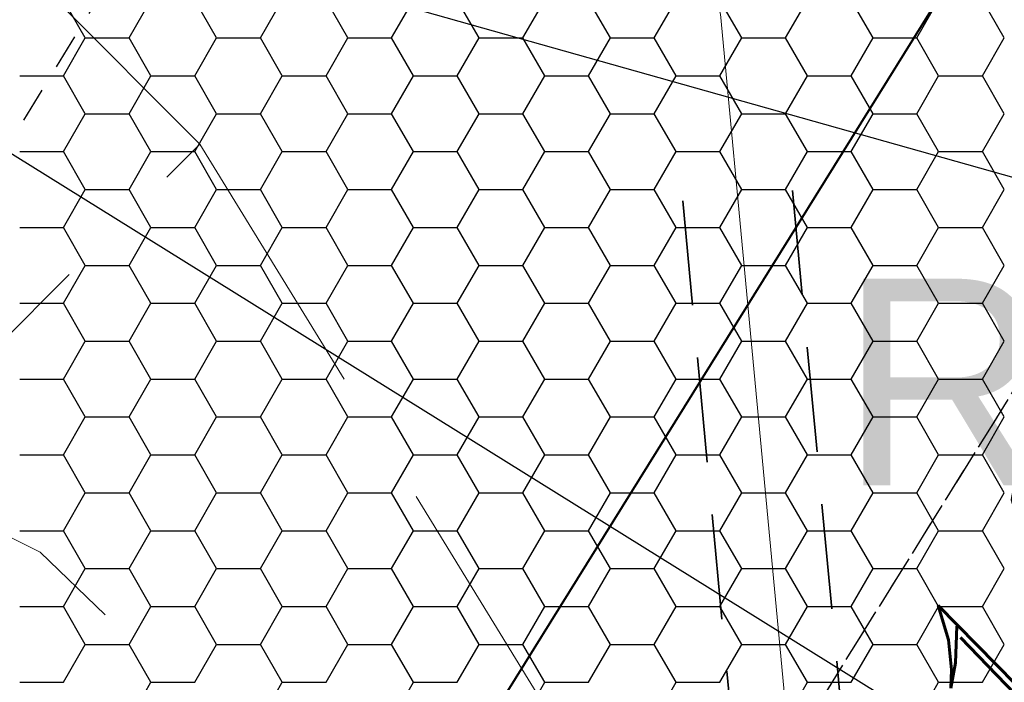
# Model space of a CAD drawing. Extents: x 4615668 to 9294084, y 5325188 to 10688993.
# Tile 617 of 656: x 4651583.16 to 4651586.73, y 5338724.44 to 5338726.84. Entities that reach past the tile are written whole.
import ezdxf

# ---------------------------------------------------------------- set-up
doc = ezdxf.new("R2010")
doc.units = 0
doc.header["$MEASUREMENT"] = 0
for name, pattern in [('DASHED', [19.05, 12.7, -6.35]), ('KTCR', [1.5, 1, -0.5]), ('l423_500', [2, 1.5, -0.5])]:
    doc.linetypes.add(name, pattern=pattern)
for name, color, linetype, lineweight in [('!0017A_GR_DR_WYMPROJ', 1, 'Continuous', 30), ('chodnik', 7, 'l423_500', 13), ('pkt_wys', 7, 'Continuous', 13), ('PROJEKTOWANA_WODA', 150, 'Continuous', 40), ('t', 7, 'Continuous', 13), ('Wymiar', 7, 'Continuous', 9)]:
    doc.layers.add(name, color=color, linetype=linetype, lineweight=lineweight)
for name, color, linetype in [('1', 7, 'Continuous'), ('_bloki_instalacje_elektryczne', 102, 'Continuous'), ('DIM', 7, 'Continuous')]:
    doc.layers.add(name, color=color, linetype=linetype)
doc.styles.get("Standard").update_dxf_attribs({"font": 'txt.shx'})
doc.styles.add('Style-ITALIC_1250', font='ITALIC_1250.shx')
doc.styles.add('STYLE2', font='arial.ttf')
doc.dimstyles.new('1-500', dxfattribs={"dimtxt": 1, "dimasz": 0.5, "dimexe": 0.18, "dimexo": 0.0625, "dimgap": 0.3, "dimtad": 1, "dimzin": 0, "dimdsep": 46, "dimtxsty": 'STYLE2', "dimblk": 'DOT', "dimcen": 0.09, "dimadec": 0, "dimazin": 0, "dimtfac": 1, "dimtmove": 0, "dimatfit": 0, "dimldrblk": 'DOT', "dimfxl": 0, "dimtolj": 1, "dimtzin": 0, "dimarcsym": 0})

# ---------------------------------------------------------------- blocks, each defined once
blk = doc.blocks.new('G$C30F5686F')
at = {"layer": '1', "linetype": 'DASHED', "lineweight": 30, "ltscale": 0.01}
blk.add_line((5.3806, 14.9597), (3.2978, 11.5523), dxfattribs=at)
at = {"layer": '1', "color": 254, "linetype": 'Continuous', "lineweight": 30, "ltscale": 0.01, "transparency": 33554528}
for p, q in [((4.8283, 13.9874), (4.7489, 14.1249)), ((4.9871, 13.9874), (5.0664, 14.1249)), ((5.3046, 13.9874), (5.2252, 14.1249)), ((5.4633, 13.9874), (5.5427, 14.1249)), ((5.7808, 13.9874), (5.7014, 14.1249)), ((5.9396, 13.9874), (6.0189, 14.1249)), ((6.2571, 13.9874), (6.1777, 14.1249)), ((6.4158, 13.9874), (6.4952, 14.1249)), ((6.7333, 13.9874), (6.6539, 14.1249)), ((6.8921, 13.9874), (6.9714, 14.1249)), ((7.2096, 13.9874), (7.1302, 14.1249)), ((7.3683, 13.9874), (7.4477, 14.1249)), ((7.6858, 13.9874), (7.6064, 14.1249)), ((7.8446, 13.9874), (7.9239, 14.1249)), ((8.1621, 13.9874), (8.0827, 14.1249)), ((4.7489, 13.8499), (4.8283, 13.9874)), ((4.8283, 13.9874), (4.9871, 13.9874)), ((5.0664, 13.8499), (4.9871, 13.9874)), ((5.2252, 13.8499), (5.3046, 13.9874)), ((5.3046, 13.9874), (5.4633, 13.9874)), ((5.5427, 13.8499), (5.4633, 13.9874)), ((5.7014, 13.8499), (5.7808, 13.9874)), ((5.7808, 13.9874), (5.9396, 13.9874)), ((6.0189, 13.8499), (5.9396, 13.9874)), ((6.1777, 13.8499), (6.2571, 13.9874)), ((6.2571, 13.9874), (6.4158, 13.9874)), ((6.4952, 13.8499), (6.4158, 13.9874)), ((6.6539, 13.8499), (6.7333, 13.9874)), ((6.7333, 13.9874), (6.8921, 13.9874)), ((6.9714, 13.8499), (6.8921, 13.9874)), ((7.1302, 13.8499), (7.2096, 13.9874)), ((7.2096, 13.9874), (7.3683, 13.9874)), ((7.4477, 13.8499), (7.3683, 13.9874)), ((7.6064, 13.8499), (7.6858, 13.9874)), ((7.6858, 13.9874), (7.8446, 13.9874)), ((7.9239, 13.8499), (7.8446, 13.9874)), ((8.0827, 13.8499), (8.1621, 13.9874)), ((4.5902, 13.8499), (4.7489, 13.8499)), ((4.8283, 13.7125), (4.7489, 13.8499)), ((4.9871, 13.7125), (5.0664, 13.8499)), ((5.0664, 13.8499), (5.2252, 13.8499)), ((5.3046, 13.7125), (5.2252, 13.8499)), ((5.4633, 13.7125), (5.5427, 13.8499)), ((5.5427, 13.8499), (5.7014, 13.8499)), ((5.7808, 13.7125), (5.7014, 13.8499)), ((5.9396, 13.7125), (6.0189, 13.8499)), ((6.0189, 13.8499), (6.1777, 13.8499)), ((6.2571, 13.7125), (6.1777, 13.8499)), ((6.4158, 13.7125), (6.4952, 13.8499)), ((6.4952, 13.8499), (6.6539, 13.8499)), ((6.7333, 13.7125), (6.6539, 13.8499)), ((6.8921, 13.7125), (6.9714, 13.8499)), ((6.9714, 13.8499), (7.1302, 13.8499)), ((7.2096, 13.7125), (7.1302, 13.8499)), ((7.3683, 13.7125), (7.4477, 13.8499)), ((7.4477, 13.8499), (7.6064, 13.8499)), ((7.6858, 13.7125), (7.6064, 13.8499)), ((7.8446, 13.7125), (7.9239, 13.8499)), ((7.9239, 13.8499), (8.0827, 13.8499)), ((8.1621, 13.7125), (8.0827, 13.8499)), ((4.7489, 13.575), (4.8283, 13.7125)), ((4.8283, 13.7125), (4.9871, 13.7125)), ((5.0664, 13.575), (4.9871, 13.7125)), ((5.2252, 13.575), (5.3046, 13.7125)), ((5.3046, 13.7125), (5.4633, 13.7125)), ((5.5427, 13.575), (5.4633, 13.7125)), ((5.7014, 13.575), (5.7808, 13.7125)), ((5.7808, 13.7125), (5.9396, 13.7125)), ((6.0189, 13.575), (5.9396, 13.7125)), ((6.1777, 13.575), (6.2571, 13.7125)), ((6.2571, 13.7125), (6.4158, 13.7125)), ((6.4952, 13.575), (6.4158, 13.7125)), ((6.6539, 13.575), (6.7333, 13.7125)), ((6.7333, 13.7125), (6.8921, 13.7125)), ((6.9714, 13.575), (6.8921, 13.7125)), ((7.1302, 13.575), (7.2096, 13.7125)), ((7.2096, 13.7125), (7.3683, 13.7125)), ((7.4477, 13.575), (7.3683, 13.7125)), ((7.6064, 13.575), (7.6858, 13.7125)), ((7.6858, 13.7125), (7.8446, 13.7125)), ((7.9239, 13.575), (7.8446, 13.7125)), ((8.0827, 13.575), (8.1621, 13.7125)), ((4.5902, 13.575), (4.7489, 13.575)), ((4.8283, 13.4375), (4.7489, 13.575)), ((4.9871, 13.4375), (5.0664, 13.575)), ((5.0664, 13.575), (5.2252, 13.575)), ((5.3046, 13.4375), (5.2252, 13.575)), ((5.4633, 13.4375), (5.5427, 13.575)), ((5.5427, 13.575), (5.7014, 13.575)), ((5.7808, 13.4375), (5.7014, 13.575)), ((5.9396, 13.4375), (6.0189, 13.575)), ((6.0189, 13.575), (6.1777, 13.575)), ((6.2571, 13.4375), (6.1777, 13.575)), ((6.4158, 13.4375), (6.4952, 13.575)), ((6.4952, 13.575), (6.6539, 13.575)), ((6.7333, 13.4375), (6.6539, 13.575)), ((6.8921, 13.4375), (6.9714, 13.575)), ((6.9714, 13.575), (7.1302, 13.575)), ((7.2096, 13.4375), (7.1302, 13.575)), ((7.3683, 13.4375), (7.4477, 13.575)), ((7.4477, 13.575), (7.6064, 13.575)), ((7.6858, 13.4375), (7.6064, 13.575)), ((7.8446, 13.4375), (7.9239, 13.575)), ((7.9239, 13.575), (8.0827, 13.575)), ((8.1621, 13.4375), (8.0827, 13.575)), ((4.7489, 13.3), (4.8283, 13.4375)), ((4.8283, 13.4375), (4.9871, 13.4375)), ((5.0664, 13.3), (4.9871, 13.4375)), ((5.2252, 13.3), (5.3046, 13.4375)), ((5.3046, 13.4375), (5.4633, 13.4375)), ((5.5427, 13.3), (5.4633, 13.4375)), ((5.7014, 13.3), (5.7808, 13.4375)), ((5.7808, 13.4375), (5.9396, 13.4375)), ((6.0189, 13.3), (5.9396, 13.4375)), ((6.1777, 13.3), (6.2571, 13.4375)), ((6.2571, 13.4375), (6.4158, 13.4375)), ((6.4952, 13.3), (6.4158, 13.4375)), ((6.6539, 13.3), (6.7333, 13.4375)), ((6.7333, 13.4375), (6.8921, 13.4375)), ((6.9714, 13.3), (6.8921, 13.4375)), ((7.1302, 13.3), (7.2096, 13.4375)), ((7.2096, 13.4375), (7.3683, 13.4375)), ((7.4477, 13.3), (7.3683, 13.4375)), ((7.6064, 13.3), (7.6858, 13.4375)), ((7.6858, 13.4375), (7.8446, 13.4375)), ((7.9239, 13.3), (7.8446, 13.4375)), ((8.0827, 13.3), (8.1621, 13.4375)), ((4.5902, 13.3), (4.7489, 13.3)), ((4.8283, 13.1625), (4.7489, 13.3)), ((4.9871, 13.1625), (5.0664, 13.3)), ((5.0664, 13.3), (5.2252, 13.3)), ((5.3046, 13.1625), (5.2252, 13.3)), ((5.4633, 13.1625), (5.5427, 13.3)), ((5.5427, 13.3), (5.7014, 13.3)), ((5.7808, 13.1625), (5.7014, 13.3)), ((5.9396, 13.1625), (6.0189, 13.3)), ((6.0189, 13.3), (6.1777, 13.3)), ((6.2571, 13.1625), (6.1777, 13.3)), ((6.4158, 13.1625), (6.4952, 13.3)), ((6.4952, 13.3), (6.6539, 13.3)), ((6.7333, 13.1625), (6.6539, 13.3)), ((6.8921, 13.1625), (6.9714, 13.3)), ((6.9714, 13.3), (7.1302, 13.3)), ((7.2096, 13.1625), (7.1302, 13.3)), ((7.3683, 13.1625), (7.4477, 13.3)), ((7.4477, 13.3), (7.6064, 13.3)), ((7.6858, 13.1625), (7.6064, 13.3)), ((7.8446, 13.1625), (7.9239, 13.3)), ((7.9239, 13.3), (8.0827, 13.3)), ((8.1621, 13.1625), (8.0827, 13.3)), ((4.7489, 13.0251), (4.8283, 13.1625)), ((4.8283, 13.1625), (4.9871, 13.1625)), ((5.0664, 13.0251), (4.9871, 13.1625)), ((5.2252, 13.0251), (5.3046, 13.1625)), ((5.3046, 13.1625), (5.4633, 13.1625)), ((5.5427, 13.0251), (5.4633, 13.1625)), ((5.7014, 13.0251), (5.7808, 13.1625)), ((5.7808, 13.1625), (5.9396, 13.1625)), ((6.0189, 13.0251), (5.9396, 13.1625)), ((6.1777, 13.0251), (6.2571, 13.1625)), ((6.2571, 13.1625), (6.4158, 13.1625)), ((6.4952, 13.0251), (6.4158, 13.1625)), ((6.6539, 13.0251), (6.7333, 13.1625)), ((6.7333, 13.1625), (6.8921, 13.1625)), ((6.9714, 13.0251), (6.8921, 13.1625)), ((7.1302, 13.0251), (7.2096, 13.1625)), ((7.2096, 13.1625), (7.3683, 13.1625)), ((7.4477, 13.0251), (7.3683, 13.1625)), ((7.6064, 13.0251), (7.6858, 13.1625)), ((7.6858, 13.1625), (7.8446, 13.1625)), ((7.9239, 13.0251), (7.8446, 13.1625)), ((8.0827, 13.0251), (8.1621, 13.1625)), ((4.5902, 13.0251), (4.7489, 13.0251)), ((4.8283, 12.8876), (4.7489, 13.0251)), ((4.9871, 12.8876), (5.0664, 13.0251)), ((5.0664, 13.0251), (5.2252, 13.0251)), ((5.3046, 12.8876), (5.2252, 13.0251)), ((5.4633, 12.8876), (5.5427, 13.0251)), ((5.5427, 13.0251), (5.7014, 13.0251)), ((5.7808, 12.8876), (5.7014, 13.0251)), ((5.9396, 12.8876), (6.0189, 13.0251)), ((6.0189, 13.0251), (6.1777, 13.0251)), ((6.2571, 12.8876), (6.1777, 13.0251)), ((6.4158, 12.8876), (6.4952, 13.0251)), ((6.4952, 13.0251), (6.6539, 13.0251)), ((6.7333, 12.8876), (6.6539, 13.0251)), ((6.8921, 12.8876), (6.9714, 13.0251)), ((6.9714, 13.0251), (7.1302, 13.0251)), ((7.2096, 12.8876), (7.1302, 13.0251)), ((7.3683, 12.8876), (7.4477, 13.0251)), ((7.4477, 13.0251), (7.6064, 13.0251)), ((7.6858, 12.8876), (7.6064, 13.0251)), ((7.8446, 12.8876), (7.9239, 13.0251)), ((7.9239, 13.0251), (8.0827, 13.0251)), ((8.1621, 12.8876), (8.0827, 13.0251)), ((4.7489, 12.7501), (4.8283, 12.8876)), ((4.8283, 12.8876), (4.9871, 12.8876)), ((5.0664, 12.7501), (4.9871, 12.8876)), ((5.2252, 12.7501), (5.3046, 12.8876)), ((5.3046, 12.8876), (5.4633, 12.8876)), ((5.5427, 12.7501), (5.4633, 12.8876)), ((5.7014, 12.7501), (5.7808, 12.8876)), ((5.7808, 12.8876), (5.9396, 12.8876)), ((6.0189, 12.7501), (5.9396, 12.8876)), ((6.1777, 12.7501), (6.2571, 12.8876)), ((6.2571, 12.8876), (6.4158, 12.8876)), ((6.4952, 12.7501), (6.4158, 12.8876)), ((6.6539, 12.7501), (6.7333, 12.8876)), ((6.7333, 12.8876), (6.8921, 12.8876)), ((6.9714, 12.7501), (6.8921, 12.8876)), ((7.1302, 12.7501), (7.2096, 12.8876)), ((7.2096, 12.8876), (7.3683, 12.8876)), ((7.4477, 12.7501), (7.3683, 12.8876)), ((7.6064, 12.7501), (7.6858, 12.8876)), ((7.6858, 12.8876), (7.8446, 12.8876)), ((7.9239, 12.7501), (7.8446, 12.8876)), ((8.0827, 12.7501), (8.1621, 12.8876)), ((4.5902, 12.7501), (4.7489, 12.7501)), ((4.8283, 12.6126), (4.7489, 12.7501)), ((4.9871, 12.6126), (5.0664, 12.7501)), ((5.0664, 12.7501), (5.2252, 12.7501)), ((5.3046, 12.6126), (5.2252, 12.7501)), ((5.4633, 12.6126), (5.5427, 12.7501)), ((5.5427, 12.7501), (5.7014, 12.7501)), ((5.7808, 12.6126), (5.7014, 12.7501)), ((5.9396, 12.6126), (6.0189, 12.7501)), ((6.0189, 12.7501), (6.1777, 12.7501)), ((6.2571, 12.6126), (6.1777, 12.7501)), ((6.4158, 12.6126), (6.4952, 12.7501)), ((6.4952, 12.7501), (6.6539, 12.7501)), ((6.7333, 12.6126), (6.6539, 12.7501)), ((6.8921, 12.6126), (6.9714, 12.7501)), ((6.9714, 12.7501), (7.1302, 12.7501)), ((7.2096, 12.6126), (7.1302, 12.7501)), ((7.3683, 12.6126), (7.4477, 12.7501)), ((7.4477, 12.7501), (7.6064, 12.7501)), ((7.6858, 12.6126), (7.6064, 12.7501)), ((7.8446, 12.6126), (7.9239, 12.7501)), ((7.9239, 12.7501), (8.0827, 12.7501)), ((8.1621, 12.6126), (8.0827, 12.7501)), ((4.7489, 12.4751), (4.8283, 12.6126)), ((4.8283, 12.6126), (4.9871, 12.6126)), ((5.0664, 12.4751), (4.9871, 12.6126)), ((5.2252, 12.4751), (5.3046, 12.6126)), ((5.3046, 12.6126), (5.4633, 12.6126)), ((5.5427, 12.4751), (5.4633, 12.6126)), ((5.7014, 12.4751), (5.7808, 12.6126)), ((5.7808, 12.6126), (5.9396, 12.6126)), ((6.0189, 12.4751), (5.9396, 12.6126)), ((6.1777, 12.4751), (6.2571, 12.6126)), ((6.2571, 12.6126), (6.4158, 12.6126)), ((6.4952, 12.4751), (6.4158, 12.6126)), ((6.6539, 12.4751), (6.7333, 12.6126)), ((6.7333, 12.6126), (6.8921, 12.6126)), ((6.9714, 12.4751), (6.8921, 12.6126)), ((7.1302, 12.4751), (7.2096, 12.6126)), ((7.2096, 12.6126), (7.3683, 12.6126)), ((7.4477, 12.4751), (7.3683, 12.6126)), ((7.6064, 12.4751), (7.6858, 12.6126)), ((7.6858, 12.6126), (7.8446, 12.6126)), ((7.9239, 12.4751), (7.8446, 12.6126)), ((8.0827, 12.4751), (8.1621, 12.6126)), ((4.5902, 12.4751), (4.7489, 12.4751)), ((4.8283, 12.3376), (4.7489, 12.4751)), ((4.9871, 12.3376), (5.0664, 12.4751)), ((5.0664, 12.4751), (5.2252, 12.4751)), ((5.3046, 12.3376), (5.2252, 12.4751)), ((5.4633, 12.3376), (5.5427, 12.4751)), ((5.5427, 12.4751), (5.7014, 12.4751)), ((5.7808, 12.3376), (5.7014, 12.4751)), ((5.9396, 12.3376), (6.0189, 12.4751)), ((6.0189, 12.4751), (6.1777, 12.4751)), ((6.2571, 12.3376), (6.1777, 12.4751)), ((6.4158, 12.3376), (6.4952, 12.4751)), ((6.4952, 12.4751), (6.6539, 12.4751)), ((6.7333, 12.3376), (6.6539, 12.4751)), ((6.8921, 12.3376), (6.9714, 12.4751)), ((6.9714, 12.4751), (7.1302, 12.4751)), ((7.2096, 12.3376), (7.1302, 12.4751)), ((7.3683, 12.3376), (7.4477, 12.4751)), ((7.4477, 12.4751), (7.6064, 12.4751)), ((7.6858, 12.3376), (7.6064, 12.4751)), ((7.8446, 12.3376), (7.9239, 12.4751)), ((7.9239, 12.4751), (8.0827, 12.4751)), ((8.1621, 12.3376), (8.0827, 12.4751)), ((4.7489, 12.2002), (4.8283, 12.3376)), ((4.8283, 12.3376), (4.9871, 12.3376)), ((5.0664, 12.2002), (4.9871, 12.3376)), ((5.2252, 12.2002), (5.3046, 12.3376)), ((5.3046, 12.3376), (5.4633, 12.3376)), ((5.5427, 12.2002), (5.4633, 12.3376)), ((5.7014, 12.2002), (5.7808, 12.3376)), ((5.7808, 12.3376), (5.9396, 12.3376)), ((6.0189, 12.2002), (5.9396, 12.3376)), ((6.1777, 12.2002), (6.2571, 12.3376)), ((6.2571, 12.3376), (6.4158, 12.3376)), ((6.4952, 12.2002), (6.4158, 12.3376)), ((6.6539, 12.2002), (6.7333, 12.3376)), ((6.7333, 12.3376), (6.8921, 12.3376)), ((6.9714, 12.2002), (6.8921, 12.3376)), ((7.1302, 12.2002), (7.2096, 12.3376)), ((7.2096, 12.3376), (7.3683, 12.3376)), ((7.4477, 12.2002), (7.3683, 12.3376)), ((7.6064, 12.2002), (7.6858, 12.3376)), ((7.6858, 12.3376), (7.8446, 12.3376)), ((7.9239, 12.2002), (7.8446, 12.3376)), ((8.0827, 12.2002), (8.1621, 12.3376)), ((4.5902, 12.2002), (4.7489, 12.2002)), ((4.8283, 12.0627), (4.7489, 12.2002)), ((4.9871, 12.0627), (5.0664, 12.2002)), ((5.0664, 12.2002), (5.2252, 12.2002)), ((5.3046, 12.0627), (5.2252, 12.2002)), ((5.4633, 12.0627), (5.5427, 12.2002)), ((5.5427, 12.2002), (5.7014, 12.2002)), ((5.7808, 12.0627), (5.7014, 12.2002)), ((5.9396, 12.0627), (6.0189, 12.2002)), ((6.0189, 12.2002), (6.1777, 12.2002)), ((6.2571, 12.0627), (6.1777, 12.2002)), ((6.4158, 12.0627), (6.4952, 12.2002)), ((6.4952, 12.2002), (6.6539, 12.2002)), ((6.7333, 12.0627), (6.6539, 12.2002)), ((6.8921, 12.0627), (6.9714, 12.2002)), ((6.9714, 12.2002), (7.1302, 12.2002)), ((7.2096, 12.0627), (7.1302, 12.2002)), ((7.3683, 12.0627), (7.4477, 12.2002)), ((7.4477, 12.2002), (7.6064, 12.2002)), ((7.6858, 12.0627), (7.6064, 12.2002)), ((7.8446, 12.0627), (7.9239, 12.2002)), ((7.9239, 12.2002), (8.0827, 12.2002)), ((8.1621, 12.0627), (8.0827, 12.2002)), ((4.7489, 11.9252), (4.8283, 12.0627)), ((4.8283, 12.0627), (4.9871, 12.0627)), ((5.0664, 11.9252), (4.9871, 12.0627)), ((5.2252, 11.9252), (5.3046, 12.0627)), ((5.3046, 12.0627), (5.4633, 12.0627)), ((5.5427, 11.9252), (5.4633, 12.0627)), ((5.7014, 11.9252), (5.7808, 12.0627)), ((5.7808, 12.0627), (5.9396, 12.0627)), ((6.0189, 11.9252), (5.9396, 12.0627)), ((6.1777, 11.9252), (6.2571, 12.0627)), ((6.2571, 12.0627), (6.4158, 12.0627)), ((6.4952, 11.9252), (6.4158, 12.0627)), ((6.6539, 11.9252), (6.7333, 12.0627)), ((6.7333, 12.0627), (6.8921, 12.0627)), ((6.9714, 11.9252), (6.8921, 12.0627)), ((7.1302, 11.9252), (7.2096, 12.0627)), ((7.2096, 12.0627), (7.3683, 12.0627)), ((7.4477, 11.9252), (7.3683, 12.0627)), ((7.6064, 11.9252), (7.6858, 12.0627)), ((7.6858, 12.0627), (7.8446, 12.0627)), ((7.9239, 11.9252), (7.8446, 12.0627)), ((8.0827, 11.9252), (8.1621, 12.0627)), ((4.5902, 11.9252), (4.7489, 11.9252)), ((4.8283, 11.7877), (4.7489, 11.9252)), ((4.9871, 11.7877), (5.0664, 11.9252)), ((5.0664, 11.9252), (5.2252, 11.9252)), ((5.3046, 11.7877), (5.2252, 11.9252)), ((5.4633, 11.7877), (5.5427, 11.9252)), ((5.5427, 11.9252), (5.7014, 11.9252)), ((5.7808, 11.7877), (5.7014, 11.9252)), ((5.9396, 11.7877), (6.0189, 11.9252)), ((6.0189, 11.9252), (6.1777, 11.9252)), ((6.2571, 11.7877), (6.1777, 11.9252)), ((6.4158, 11.7877), (6.4952, 11.9252)), ((6.4952, 11.9252), (6.6539, 11.9252)), ((6.7333, 11.7877), (6.6539, 11.9252)), ((6.8921, 11.7877), (6.9714, 11.9252)), ((6.9714, 11.9252), (7.1302, 11.9252)), ((7.2096, 11.7877), (7.1302, 11.9252)), ((7.3683, 11.7877), (7.4477, 11.9252)), ((7.4477, 11.9252), (7.6064, 11.9252)), ((7.6858, 11.7877), (7.6064, 11.9252)), ((7.8446, 11.7877), (7.9239, 11.9252)), ((7.9239, 11.9252), (8.0827, 11.9252)), ((8.1621, 11.7877), (8.0827, 11.9252)), ((4.7489, 11.6502), (4.8283, 11.7877)), ((4.8283, 11.7877), (4.9871, 11.7877)), ((5.0664, 11.6502), (4.9871, 11.7877)), ((5.2252, 11.6502), (5.3046, 11.7877)), ((5.3046, 11.7877), (5.4633, 11.7877)), ((5.5427, 11.6502), (5.4633, 11.7877)), ((5.7014, 11.6502), (5.7808, 11.7877)), ((5.7808, 11.7877), (5.9396, 11.7877)), ((6.0189, 11.6502), (5.9396, 11.7877)), ((6.1777, 11.6502), (6.2571, 11.7877)), ((6.2571, 11.7877), (6.4158, 11.7877)), ((6.4952, 11.6502), (6.4158, 11.7877)), ((6.6539, 11.6502), (6.7333, 11.7877)), ((6.7333, 11.7877), (6.8921, 11.7877)), ((6.9714, 11.6502), (6.8921, 11.7877)), ((7.1302, 11.6502), (7.2096, 11.7877)), ((7.2096, 11.7877), (7.3683, 11.7877)), ((7.4477, 11.6502), (7.3683, 11.7877)), ((7.6064, 11.6502), (7.6858, 11.7877)), ((7.6858, 11.7877), (7.8446, 11.7877)), ((7.9239, 11.6502), (7.8446, 11.7877)), ((8.0827, 11.6502), (8.1621, 11.7877)), ((4.5902, 11.6502), (4.7489, 11.6502)), ((4.9871, 11.5128), (5.0664, 11.6502)), ((5.0664, 11.6502), (5.2252, 11.6502)), ((5.4633, 11.5128), (5.5427, 11.6502)), ((5.5427, 11.6502), (5.7014, 11.6502)), ((5.9396, 11.5128), (6.0189, 11.6502)), ((6.0189, 11.6502), (6.1777, 11.6502)), ((6.4158, 11.5128), (6.4952, 11.6502)), ((6.4952, 11.6502), (6.6539, 11.6502)), ((6.8921, 11.5128), (6.9714, 11.6502)), ((6.9714, 11.6502), (7.1302, 11.6502)), ((7.3683, 11.5128), (7.4477, 11.6502)), ((7.4477, 11.6502), (7.6064, 11.6502)), ((7.8446, 11.5128), (7.9239, 11.6502)), ((7.9239, 11.6502), (8.0827, 11.6502))]:
    blk.add_line(p, q, dxfattribs=at)
blk = doc.blocks.new('G$CA76AC6B6')
at = {"layer": '_bloki_instalacje_elektryczne', "linetype": 'DASHED', "lineweight": 35, "ltscale": 0.03}
for p, q in [((2.8501, 14.7581), (3.1678, 11.3756)), ((2.4518, 14.7207), (2.7696, 11.3382))]:
    blk.add_line(p, q, dxfattribs=at)
at = {"layer": 'PROJEKTOWANA_WODA'}
blk.add_line((4.1414, 16.6801), (1.6312, 12.6454), dxfattribs=at)
at = {"layer": 'Wymiar', "color": 242, "linetype": 'DASHED', "lineweight": 30, "ltscale": 0.01}
blk.add_lwpolyline([(9.3875, 23.2518), (0.0419, 8.2305)], dxfattribs=at)
at = {"layer": '_bloki_instalacje_elektryczne', "linetype": 'DASHED', "lineweight": 35, "ltscale": 0.03, "insert": (3.021, 14.4377), "char_height": 0.75, "width": 36.845884, "attachment_point": 1}
blk.add_mtext('{\\fArial|b0|i0|c238|p34;Ro}', dxfattribs=at)
blk = doc.blocks.new('G$CE3CC9D66')
at = {"layer": 'Wymiar', "color": 242, "linetype": 'DASHED', "lineweight": 30, "ltscale": 0.01}
blk.add_lwpolyline([(10.146, 22.9565), (9.4668, 23.3791), (0.0419, 8.2305)], dxfattribs=at)
at = {"layer": 'Wymiar', "lineweight": 0, "ltscale": 40}
blk.add_blockref('G$CA76AC6B6', (0, 0), dxfattribs=at)
blk = doc.blocks.new('G$C3390F2A0')
at = {"layer": 'chodnik', "color": 7, "linetype": 'KTCR', "lineweight": 13, "flags": 128}
for points in [[(97.6523, 132.4113), (98.8339, 133.5917), (97.2331, 135.1938), (96.0514, 134.0135)], [(98.8339, 133.5917), (100.7986, 130.3899), (105.4986, 128.3361)], [(97.6523, 132.4113), (98.2546, 132.111), (100.6262, 129.8187), (103.5342, 128.1401), (103.4641, 127.359), (103.1105, 126.9676), (98.7962, 124.6206), (96.4615, 123.482), (92.8817, 122.457)]]:
    blk.add_lwpolyline(points, dxfattribs=at)
at = {"layer": 't', "color": 30, "linetype": 'Continuous', "lineweight": 13, "flags": 128}
blk.add_lwpolyline([(101.3908, 126.9473), (100.7224, 134.0629), (99.0782, 139.935)], dxfattribs=at)
at = {"layer": 'pkt_wys', "color": 7, "linetype": 'Continuous', "lineweight": 13, "style": 'Style-ITALIC_1250'}
blk.add_text('310.91', height=0.68, rotation=58.929, dxfattribs=at).set_placement((101.5676, 130.6937))
blk = doc.blocks.new('_Dot')
at = {"color": 0, "linetype": 'ByBlock', "lineweight": -2}
blk.add_line((-0.5, 0), (-1, 0), dxfattribs=at)
at = {"color": 0, "linetype": 'ByBlock', "const_width": 0.5}
blk.add_lwpolyline([(-0.25, 0, 1), (0.25, 0, 1)], format="xyb", close=True, dxfattribs=at)
blk = doc.blocks.new('*D3839')
at = {"layer": 'Defpoints', "color": 0, "lineweight": 0, "ltscale": 40}
for p in [(4651558.2297, 5338737.5974), (4651589.3858, 5338728.8169), (4651588.5269, 5338725.7693)]:
    blk.add_point(p, dxfattribs=at)
at = {"layer": 'DIM', "color": 0, "lineweight": -2, "ltscale": 40}
for p, q in [((4651558.2128, 5338737.5373), (4651557.322, 5338734.3766)), ((4651557.8521, 5338734.4142), (4651588.0457, 5338725.9049)), ((4651589.3689, 5338728.7567), (4651588.4781, 5338725.596))]:
    blk.add_line(p, q, dxfattribs=at)
at = {"layer": 'DIM', "color": 0, "linetype": 'ByBlock', "lineweight": -2, "ltscale": 40, "xscale": 0.5, "yscale": 0.5, "zscale": 0.5}
for p, rotation in [((4651557.3708, 5338734.5498), 164.260840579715), ((4651588.5269, 5338725.7693), 344.260840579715)]:
    blk.add_blockref('_Dot', p, dxfattribs=dict(at, rotation=rotation))
at = {"layer": 'DIM', "color": 0, "lineweight": 0, "ltscale": 40, "insert": (4651573.1688, 5338730.94), "char_height": 1, "attachment_point": 5, "rotation": 344.2608, "style": 'STYLE2'}
blk.add_mtext('\\A1;32.37 ', dxfattribs=at)
blk = doc.blocks.new('*D3842')
at = {"layer": 'Defpoints', "color": 0, "lineweight": 0, "ltscale": 40}
for p in [(4651572.6111, 5338727.5647), (4651588.3165, 5338723.123), (4651587.6084, 5338720.6192)]:
    blk.add_point(p, dxfattribs=at)
at = {"layer": 'DIM', "color": 0, "lineweight": -2, "ltscale": 40}
for p, q in [((4651572.5941, 5338727.5045), (4651571.8541, 5338724.8877)), ((4651572.3842, 5338724.9249), (4651587.1273, 5338720.7553)), ((4651588.2995, 5338723.0628), (4651587.5595, 5338720.446))]:
    blk.add_line(p, q, dxfattribs=at)
at = {"layer": 'DIM', "color": 0, "linetype": 'ByBlock', "lineweight": -2, "ltscale": 40, "xscale": 0.5, "yscale": 0.5, "zscale": 0.5}
for p, rotation in [((4651571.903, 5338725.061), 164.2083727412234), ((4651587.6084, 5338720.6192), 344.2083727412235)]:
    blk.add_blockref('_Dot', p, dxfattribs=dict(at, rotation=rotation))
at = {"layer": 'DIM', "color": 0, "lineweight": 0, "ltscale": 40, "insert": (4651579.9764, 5338723.6204), "char_height": 1, "attachment_point": 5, "rotation": 344.2084, "style": 'STYLE2'}
blk.add_mtext('\\A1;16.32 ', dxfattribs=at)
blk = doc.blocks.new('*D3849')
at = {"layer": 'Defpoints', "color": 0, "lineweight": 0, "ltscale": 40}
for p in [(4651573.0666, 5338738.9701), (4651589.3858, 5338728.8169), (4651586.5335, 5338724.2323)]:
    blk.add_point(p, dxfattribs=at)
at = {"layer": 'DIM', "color": 0, "lineweight": -2, "ltscale": 40}
for p, q in [((4651589.3327, 5338728.8499), (4651572.9138, 5338739.0652)), ((4651570.4784, 5338734.8101), (4651572.8025, 5338738.5456)), ((4651586.4804, 5338724.2653), (4651570.0615, 5338734.4807))]:
    blk.add_line(p, q, dxfattribs=at)
at = {"layer": 'DIM', "color": 0, "linetype": 'ByBlock', "lineweight": -2, "ltscale": 40, "xscale": 0.5, "yscale": 0.5, "zscale": 0.5}
for p, rotation in [((4651573.0666, 5338738.9701), 58.1115444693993), ((4651570.2143, 5338734.3856), 238.1115444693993)]:
    blk.add_blockref('_Dot', p, dxfattribs=dict(at, rotation=rotation))
at = {"layer": 'DIM', "color": 0, "lineweight": 0, "ltscale": 40, "insert": (4651570.9522, 5338737.106), "char_height": 1, "attachment_point": 5, "rotation": 58.1115, "style": 'STYLE2'}
blk.add_mtext('\\A1;5.40 ', dxfattribs=at)

msp = doc.modelspace()

# ---------------------------------------------------------------- linework, layer by layer
at = {"layer": 'Wymiar', "color": 242, "linetype": 'DASHED', "lineweight": 30, "ltscale": 0.01}
msp.add_lwpolyline([(4651593.256, 5338734.418), (4651592.5767, 5338734.8406), (4651583.1518, 5338719.692)], dxfattribs=at)

# ---------------------------------------------------------------- block references
at = {"layer": '!0017A_GR_DR_WYMPROJ', "linetype": 'Continuous', "lineweight": 18}
msp.add_blockref('G$C30F5686F', (4651578.5664, 5338712.7851), dxfattribs=at)
at = {"layer": 'Wymiar', "color": 242, "linetype": 'DASHED', "lineweight": 30, "ltscale": 0.01}
msp.add_blockref('G$C3390F2A0', (4651484.9767, 5338592.7959), dxfattribs=at)
at = {"layer": 'Wymiar', "lineweight": 0, "ltscale": 40}
msp.add_blockref('G$CE3CC9D66', (4651583.1099, 5338711.4615), dxfattribs=at)

# ---------------------------------------------------------------- dimensions: what is measured, and where the dimension line sits
at = {"layer": 'DIM', "lineweight": 0, "ltscale": 40}
for p1, p2, distance, picture, middle in [((4651586.5335, 5338724.2323), (4651589.3858, 5338728.8169), 19.2199, '*D3849', (4651570.9522, 5338737.106)), ((4651558.2297, 5338737.5974), (4651589.3858, 5338728.8169), -3.1663, '*D3839', (4651573.1688, 5338730.94)), ((4651572.6111, 5338727.5647), (4651588.3165, 5338723.123), -2.6019, '*D3842', (4651579.9764, 5338723.6204))]:
    dim = msp.add_aligned_dim(p1=p1, p2=p2, distance=distance, dimstyle='1-500', override={"dimpost": ' ', "dimtxsty": 'STYLE2', "dimldrblk": 'Dot'}, dxfattribs=at)
    dim.commit()
    dim.dimension.update_dxf_attribs({"geometry": picture, "text_midpoint": middle})

doc.saveas('drawing.dxf')
